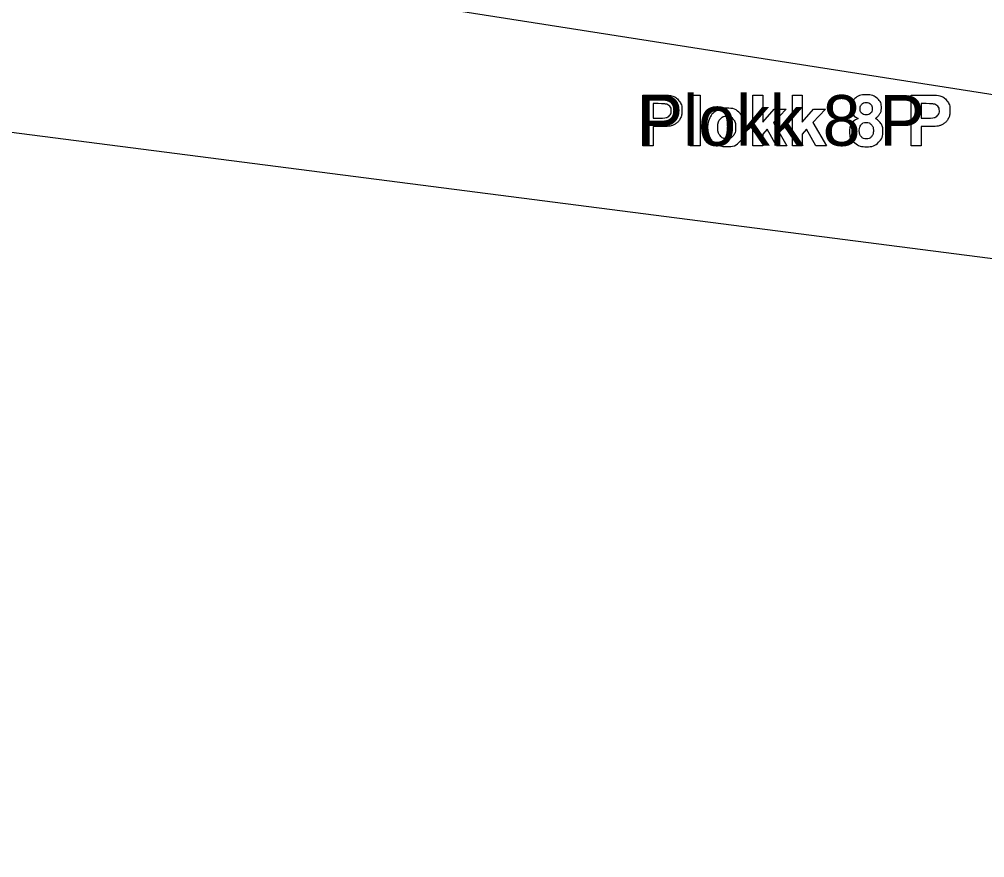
# Model space of a CAD drawing. Extents: x 532503 to 539665, y 6557663 to 6561526.
# Drawn here: x 538509.3 to 538669, y 6560069.7 to 6560208.5 of the extents above; entities that cross this region are included whole.
import ezdxf

# ---------------------------------------------------------------- set-up
doc = ezdxf.new("R2010")
doc.units = 0
for name, color, linetype in [('Kaitsevöönd', 7, 'Continuous'), ('Plokid', 7, 'Continuous'), ('Täide', 7, 'Continuous'), ('Veetase', 7, 'Continuous')]:
    doc.layers.add(name, color=color, linetype=linetype)

msp = doc.modelspace()

# ---------------------------------------------------------------- linework, layer by layer
at = {"layer": 'Kaitsevöönd'}
msp.add_lwpolyline([(537081.83, 6560005.9), (537114.82, 6560006.67), (537183.93, 6560026.73), (537280.03, 6560100.21), (537353.48, 6560157.72), (537409.98, 6560181.67), (537680.4, 6560181.07), (537927.28, 6560223.47), (538157.31, 6560221.07), (538426.58, 6560200.27), (538783.9, 6560154.27), (538809.14, 6560154.38)], dxfattribs=at)
at = {"layer": 'Plokid'}
for points in [[(538612.5, 6560187.55), (538612.5, 6560195.95), (538615.23, 6560195.95)], [(538620.32, 6560187.55), (538620.32, 6560195.95), (538621.94, 6560195.95), (538621.94, 6560187.55), (538620.32, 6560187.55)], [(538630.69, 6560187.55), (538630.69, 6560195.95), (538632.31, 6560195.95), (538632.31, 6560191.49), (538634.19, 6560193.64), (538636.17, 6560193.64), (538634.09, 6560191.41), (538636.32, 6560187.55), (538634.58, 6560187.55), (538633.05, 6560190.28), (538632.31, 6560189.5), (538632.31, 6560187.55), (538630.69, 6560187.55)], [(538637.22, 6560187.55), (538637.22, 6560195.95), (538638.83, 6560195.95), (538638.83, 6560191.49), (538640.71, 6560193.64), (538642.7, 6560193.64), (538640.62, 6560191.41), (538642.84, 6560187.55), (538641.11, 6560187.55), (538639.58, 6560190.28), (538638.83, 6560189.5), (538638.83, 6560187.55), (538637.22, 6560187.55)], [(538656.85, 6560187.55), (538656.85, 6560195.95), (538659.58, 6560195.95)], [(538614.2, 6560194.53), (538614.2, 6560192.14), (538615.13, 6560192.14)], [(538615.02, 6560194.53), (538614.2, 6560194.53)], [(538658.55, 6560194.53), (538658.55, 6560192.14), (538659.48, 6560192.14)], [(538659.37, 6560194.53), (538658.55, 6560194.53)], [(538615.31, 6560190.72), (538614.2, 6560190.72), (538614.2, 6560187.55), (538612.5, 6560187.55)], [(538659.66, 6560190.72), (538658.55, 6560190.72), (538658.55, 6560187.55), (538656.85, 6560187.55)]]:
    msp.add_lwpolyline(points, dxfattribs=at)
for points in [[(538615.23, 6560195.95), (538616.77, 6560195.95), (538617.24, 6560195.82), (538617.97, 6560195.63), (538618.45, 6560195), (538618.94, 6560194.37), (538618.94, 6560193.36), (538618.94, 6560192.59), (538618.66, 6560192.06), (538618.38, 6560191.54), (538617.95, 6560191.23), (538617.51, 6560190.93), (538617.07, 6560190.84), (538616.46, 6560190.72), (538615.31, 6560190.72)], [(538648.09, 6560192.08), (538647.47, 6560192.34), (538647.18, 6560192.81), (538646.9, 6560193.27), (538646.9, 6560193.82), (538646.9, 6560194.75), (538647.56, 6560195.37), (538648.21, 6560195.98), (538649.42, 6560195.98), (538650.62, 6560195.98), (538651.28, 6560195.37), (538651.94, 6560194.75), (538651.94, 6560193.82), (538651.94, 6560193.23), (538651.64, 6560192.78), (538651.34, 6560192.32), (538650.78, 6560192.08), (538651.48, 6560191.8), (538651.85, 6560191.26), (538652.21, 6560190.72), (538652.21, 6560190.02), (538652.21, 6560188.86), (538651.47, 6560188.13), (538650.73, 6560187.4), (538649.5, 6560187.4), (538648.35, 6560187.4), (538647.59, 6560188), (538646.69, 6560188.71), (538646.69, 6560189.95), (538646.69, 6560190.63), (538647.03, 6560191.2), (538647.36, 6560191.77), (538648.09, 6560192.08)], [(538648.42, 6560193.7), (538648.42, 6560193.22), (538648.7, 6560192.95), (538648.97, 6560192.68), (538649.42, 6560192.68), (538649.88, 6560192.68), (538650.16, 6560192.95), (538650.43, 6560193.22), (538650.43, 6560193.7), (538650.43, 6560194.16), (538650.16, 6560194.43), (538649.89, 6560194.7), (538649.44, 6560194.7), (538648.97, 6560194.7), (538648.7, 6560194.42), (538648.42, 6560194.15), (538648.42, 6560193.7)], [(538659.58, 6560195.95), (538661.12, 6560195.95), (538661.59, 6560195.82), (538662.31, 6560195.63), (538662.8, 6560195), (538663.29, 6560194.37), (538663.29, 6560193.36), (538663.29, 6560192.59), (538663.01, 6560192.06), (538662.73, 6560191.54), (538662.29, 6560191.23), (538661.86, 6560190.93), (538661.42, 6560190.84), (538660.81, 6560190.72), (538659.66, 6560190.72)], [(538615.13, 6560192.14), (538616.13, 6560192.14), (538616.47, 6560192.27), (538616.81, 6560192.4), (538617, 6560192.68), (538617.19, 6560192.96), (538617.19, 6560193.34), (538617.19, 6560193.8), (538616.92, 6560194.1), (538616.65, 6560194.39), (538616.24, 6560194.47), (538615.94, 6560194.53), (538615.02, 6560194.53)], [(538623.2, 6560190.68), (538623.2, 6560191.48), (538623.6, 6560192.23), (538623.99, 6560192.98), (538624.72, 6560193.38), (538625.45, 6560193.77), (538626.34, 6560193.77), (538627.72, 6560193.77), (538628.61, 6560192.87), (538629.49, 6560191.98), (538629.49, 6560190.61), (538629.49, 6560189.23), (538628.6, 6560188.32), (538627.71, 6560187.41), (538626.35, 6560187.41), (538625.52, 6560187.41), (538624.75, 6560187.79), (538623.99, 6560188.17), (538623.6, 6560188.9), (538623.2, 6560189.63), (538623.2, 6560190.68)], [(538659.48, 6560192.14), (538660.48, 6560192.14), (538660.82, 6560192.27), (538661.16, 6560192.4), (538661.35, 6560192.68), (538661.54, 6560192.96), (538661.54, 6560193.34), (538661.54, 6560193.8), (538661.27, 6560194.1), (538661, 6560194.39), (538660.59, 6560194.47), (538660.29, 6560194.53), (538659.37, 6560194.53)], [(538624.86, 6560190.59), (538624.86, 6560189.69), (538625.29, 6560189.21), (538625.72, 6560188.73), (538626.35, 6560188.73), (538626.98, 6560188.73), (538627.4, 6560189.21), (538627.83, 6560189.69), (538627.83, 6560190.6), (538627.83, 6560191.5), (538627.4, 6560191.98), (538626.98, 6560192.46), (538626.35, 6560192.46), (538625.72, 6560192.46), (538625.29, 6560191.98), (538624.86, 6560191.5), (538624.86, 6560190.59)], [(538648.28, 6560190.1), (538648.28, 6560189.44), (538648.62, 6560189.07), (538648.96, 6560188.69), (538649.47, 6560188.69), (538649.97, 6560188.69), (538650.29, 6560189.05), (538650.62, 6560189.41), (538650.62, 6560190.09), (538650.62, 6560190.68), (538650.29, 6560191.04), (538649.95, 6560191.4), (538649.44, 6560191.4), (538648.85, 6560191.4), (538648.56, 6560190.99), (538648.28, 6560190.58), (538648.28, 6560190.1)]]:
    msp.add_open_spline(points, degree=3, dxfattribs=at)
at = {"layer": 'Täide'}
for points in [[(537822.21, 6560205.42), (537927.28, 6560223.47), (538157.31, 6560221.07), (538426.58, 6560200.27), (538783.9, 6560154.27), (538809.14, 6560154.38)], [(537927.28, 6560223.47), (538157.31, 6560221.07), (538426.58, 6560200.27), (538783.9, 6560154.27)]]:
    msp.add_lwpolyline(points, dxfattribs=at)
at = {"layer": 'Veetase'}
msp.add_lwpolyline([(537081.83, 6560175.11), (537114.82, 6560178.67), (537409.98, 6560227.67), (537680.4, 6560245.07), (537927.28, 6560277.47), (538157.31, 6560271.07), (538426.58, 6560234.27), (538783.9, 6560178.27), (538809.14, 6560175.71)], dxfattribs=at)

# ---------------------------------------------------------------- texts
at = {"layer": 'Plokid'}
msp.add_text('Plokk 8 P', height=8.4, dxfattribs=at).set_placement((538611.65, 6560187.55))

doc.saveas('drawing.dxf')
